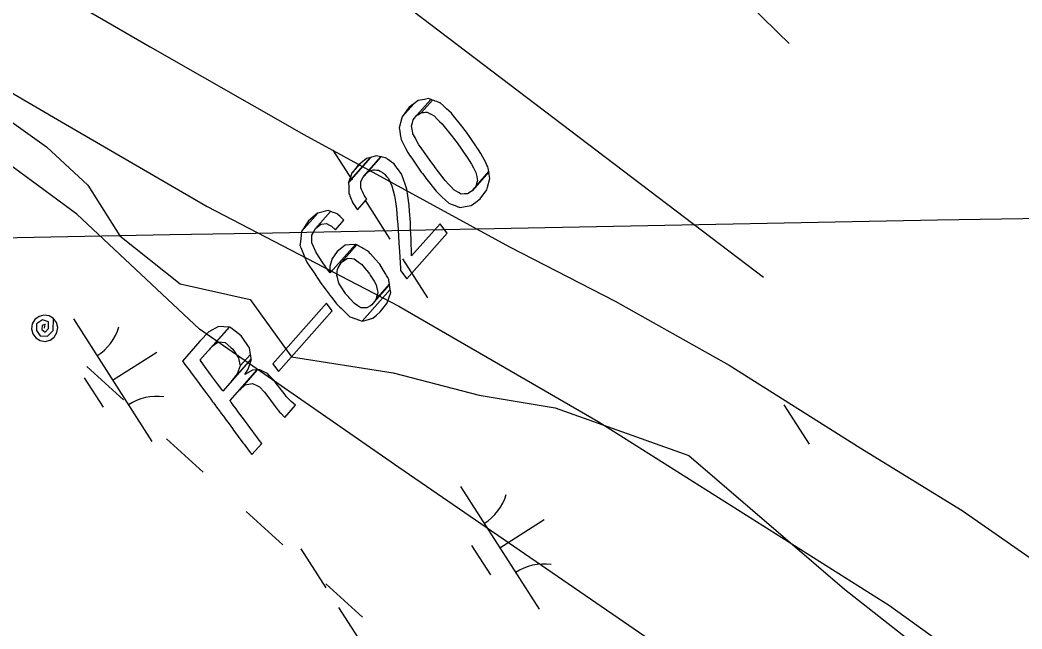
# Model space of a CAD drawing. Extents: x 3962991 to 3983549, y 181631 to 204078.
# Drawn here: x 3978850.9 to 3979195.1, y 188356.2 to 188565.2 of the extents above; entities that cross this region are included whole.
import ezdxf

# ---------------------------------------------------------------- set-up
doc = ezdxf.new("R2010")
doc.units = 0
for name, color, linetype in [('V-ANNO-MASK2', 7, 'Continuous'), ('V-GRID-MAJR', 7, 'Continuous'), ('V-RIVR-EDGE', 7, 'Continuous'), ('V-RRAP-FSHR', 7, 'Continuous'), ('V-SITE-VEGE', 7, 'Continuous'), ('V-TOPO-MINR', 7, 'Continuous'), ('V-UTIL-LINE', 7, 'Continuous'), ('V-WETL-SWMP', 7, 'Continuous')]:
    doc.layers.add(name, color=color, linetype=linetype)

msp = doc.modelspace()

# ---------------------------------------------------------------- linework, layer by layer
at = {"layer": 'V-ANNO-MASK2'}
for points in [[(3979007.5, 188502.7), (3979008.93, 188503.79), (3979011.24, 188506.93), (3979011.5, 188507.84), (3979012.34, 188510.77), (3979012.09, 188512.18), (3979011.95, 188513.02), (3979006.18, 188506.5), (3979005.93, 188506.34), (3979004.56, 188505.52), (3979003.96, 188505.5), (3979003.45, 188505.48), (3979002.49, 188505.45), (3979001.52, 188506.01), (3979001.51, 188506.01), (3978999.95, 188506.91), (3978999.04, 188507.87), (3978998.1, 188508.88), (3978997.1, 188509.93), (3978997, 188510.05), (3978993.54, 188514.56), (3978993.12, 188515.09), (3978992.33, 188516.12), (3978991.98, 188516.63), (3978991.97, 188516.62), (3978988.91, 188521), (3978988.9, 188520.99), (3978988.66, 188521.34), (3978987.94, 188522.37), (3978987.38, 188523.39), (3978986.59, 188524.87), (3978985.89, 188526.17), (3978985.86, 188526.29), (3978985.6, 188527.67), (3978985.5, 188528.27), (3978985.38, 188528.88), (3978985.68, 188529.89), (3978985.67, 188529.89), (3978985.97, 188530.91), (3978987.23, 188532.49), (3978992.03, 188537.92), (3978991.26, 188538.2), (3978989.82, 188537.94), (3978987.62, 188537.54), (3978986.13, 188536.42), (3978982.14, 188531.91), (3978981.92, 188531.1), (3978981.14, 188528.12), (3978981.34, 188526.98), (3978981.5, 188526.01), (3978981.53, 188525.88), (3978981.62, 188525.31), (3978981.73, 188524.74), (3978981.84, 188524.13), (3978982.06, 188523.66), (3978982.61, 188522.61), (3978982.65, 188522.51), (3978983.33, 188521.18), (3978984.1, 188519.68), (3978984.74, 188518.75), (3978985.45, 188517.72), (3978985.7, 188517.37), (3978988.74, 188512.97), (3978989.12, 188512.48), (3978989.91, 188511.46), (3978990.33, 188510.93), (3978993.83, 188506.46), (3978993.93, 188506.34), (3978994.97, 188505.34), (3978995.97, 188504.39), (3978996.93, 188503.49), (3978998.2, 188502.27), (3978998.21, 188502.26), (3978999.31, 188501.86), (3979000.02, 188501.6), (3979000.39, 188501.46), (3979000.83, 188501.29), (3979001.31, 188501.11), (3979001.4, 188501.08), (3979002.07, 188500.84), (3979003.82, 188501.13), (3979005.87, 188501.47)], [(3978984.53, 188535.23), (3978982.14, 188531.91), (3978986.13, 188536.42), (3978984.54, 188535.23)], [(3978987.52, 188532.66), (3978988.83, 188533.47), (3978992.59, 188537.72), (3978992.13, 188537.88), (3978992.03, 188537.92), (3978987.23, 188532.49)], [(3979007.75, 188509.12), (3979007.45, 188508.06), (3979011.93, 188513.13), (3979011.82, 188513.73), (3979011.72, 188514.28), (3979011.65, 188514.75), (3979011.3, 188515.41), (3979010.76, 188516.46), (3979010.75, 188516.47), (3979009.89, 188518.15), (3979009.24, 188519.41), (3979008.44, 188520.57), (3979007.6, 188521.81), (3979007.6, 188521.81), (3979007.51, 188521.94), (3979004.27, 188526.7), (3979003.85, 188527.23), (3979003.05, 188528.24), (3979002.66, 188528.72), (3978999.38, 188532.85), (3978999.12, 188533.18), (3978998.22, 188534), (3978997.41, 188534.73), (3978996.24, 188535.79), (3978995.21, 188536.71), (3978995.14, 188536.79), (3978994.03, 188537.19), (3978994.02, 188537.19), (3978993.54, 188537.37), (3978993.05, 188537.55), (3978992.59, 188537.72), (3978988.83, 188533.46), (3978989.46, 188533.49), (3978990.13, 188533.51), (3978990.79, 188533.53), (3978991.79, 188532.99), (3978991.88, 188532.95), (3978993.14, 188532.28), (3978994.25, 188531.17), (3978995.03, 188530.4), (3978995.9, 188529.53), (3978996.19, 188529.24), (3978999.45, 188525.08), (3978999.83, 188524.6), (3979000.62, 188523.58), (3979001.01, 188523.02), (3979004.29, 188518.3), (3979004.39, 188518.17), (3979005.24, 188516.95), (3979005.94, 188515.68), (3979006.62, 188514.45), (3979007.52, 188512.82), (3979007.53, 188512.81), (3979007.78, 188511.44), (3979007.94, 188510.56), (3979008.03, 188510.1)], [(3978966.28, 188500.85), (3978966.85, 188500.01), (3978970.08, 188503.67), (3978969.5, 188504.5), (3978969.09, 188505.09), (3978968.84, 188505.47), (3978968.5, 188506.32), (3978968.22, 188507.05), (3978968.02, 188507.55), (3978968.02, 188508.36), (3978968.02, 188509.06), (3978968.02, 188509.73), (3978968.68, 188511.01), (3978968.87, 188511.38), (3978968.99, 188511.61), (3978974.84, 188518.22), (3978973.21, 188518.54), (3978971.32, 188518.02), (3978963.75, 188509.46), (3978963.8, 188507.9), (3978963.87, 188505.82), (3978963.88, 188505.73), (3978963.91, 188505.62), (3978964.06, 188505.25), (3978964.24, 188504.79), (3978964.44, 188504.31), (3978964.66, 188503.74), (3978964.85, 188503.24), (3978965.14, 188502.53), (3978965.61, 188501.82), (3978965.87, 188501.45)], [(3978964.54, 188511.59), (3978963.75, 188509.46), (3978971.32, 188518.02), (3978969.88, 188517.62), (3978967.97, 188516.1), (3978964.94, 188512.67)], [(3978967.11, 188515.4), (3978964.95, 188512.67), (3978967.97, 188516.1), (3978967.11, 188515.41)], [(3978981.63, 188479.25), (3978983.76, 188476.35), (3978997.62, 188492.03), (3978995.48, 188494.92), (3978995.22, 188495.27), (3978985.43, 188484.19), (3978985.22, 188490.22), (3978985.09, 188493.25), (3978984.98, 188495.73), (3978984.7, 188499.58), (3978984.55, 188501.55), (3978984.07, 188504.78), (3978983.72, 188507.17), (3978983.15, 188508.86), (3978982.06, 188512.06), (3978982.05, 188512.1), (3978980.54, 188514.25), (3978980.05, 188514.95), (3978979.47, 188515.77), (3978978.89, 188516.18), (3978978.53, 188516.44), (3978977.86, 188516.91), (3978977.29, 188517.31), (3978976.9, 188517.59), (3978976.45, 188517.91), (3978975.92, 188518.01), (3978975.42, 188518.1), (3978975.02, 188518.18), (3978974.91, 188518.21), (3978974.84, 188518.22), (3978968.99, 188511.61), (3978969.55, 188512.15), (3978970.46, 188513.02), (3978971.22, 188513.36), (3978972.19, 188513.78), (3978972.77, 188513.73), (3978973.43, 188513.67), (3978974.03, 188513.62), (3978974.65, 188513.28), (3978975.38, 188512.87), (3978975.77, 188512.65), (3978976.24, 188512.11), (3978976.89, 188511.37), (3978977.44, 188510.74), (3978978.65, 188508.26), (3978978.67, 188508.22), (3978979.57, 188504.81), (3978979.85, 188502.8), (3978980.2, 188500.4), (3978980.48, 188496.94), (3978980.65, 188495), (3978980.91, 188491.12), (3978981.08, 188488.71), (3978981.25, 188485.73), (3978981.59, 188479.85)], [(3979007.45, 188508.06), (3979006.18, 188506.5), (3979011.95, 188513.02), (3979011.93, 188513.13)], [(3978967.18, 188462.24), (3978968.42, 188461.8), (3978978.08, 188472.72), (3978977.85, 188474.31), (3978971.76, 188467.42), (3978971.28, 188467.13), (3978970.01, 188466.35), (3978969.24, 188466.35), (3978968.99, 188466.36), (3978968, 188466.36), (3978967.31, 188466.83), (3978966.92, 188467.09), (3978965.78, 188467.87), (3978964.15, 188469.64), (3978963.81, 188470.01), (3978962.8, 188471.11), (3978962.68, 188471.28), (3978961.21, 188473.55), (3978960.54, 188474.59), (3978960.48, 188474.82), (3978960.47, 188474.82), (3978959.94, 188476.76), (3978959.73, 188477.51), (3978960.01, 188479.61), (3978960.04, 188479.86), (3978961.35, 188482.02), (3978966.6, 188487.96), (3978966.21, 188488.17), (3978966.09, 188488.16), (3978957.42, 188478.35), (3978957.4, 188478.38), (3978956.54, 188479.59), (3978955.97, 188480.39), (3978955.81, 188480.61), (3978954.96, 188481.82), (3978952.67, 188485.34), (3978952.62, 188485.44), (3978952.53, 188485.64), (3978951.74, 188487.42), (3978951.2, 188488.67), (3978951.19, 188488.87), (3978951.17, 188489.65), (3978951.13, 188491.35), (3978951.44, 188491.91), (3978952.42, 188493.65), (3978957.56, 188499.48), (3978957.44, 188499.53), (3978957.43, 188499.52), (3978956.71, 188499.79), (3978953.16, 188498.87), (3978947.58, 188492.55), (3978947.2, 188489.03), (3978947.07, 188487.8), (3978947.13, 188487.67), (3978947.31, 188487.23), (3978947.37, 188487.09), (3978947.86, 188485.9), (3978948.08, 188485.35), (3978948.14, 188485.21), (3978948.67, 188483.95), (3978949.42, 188482.12), (3978949.51, 188481.92), (3978949.57, 188481.83), (3978951.9, 188478.35), (3978952.73, 188477.13), (3978952.88, 188476.9), (3978953.43, 188476.08), (3978954.27, 188474.84), (3978954.29, 188474.81), (3978954.35, 188474.74), (3978954.61, 188474.39), (3978954.89, 188474.03), (3978954.97, 188473.91), (3978955.7, 188472.95), (3978956.11, 188472.42), (3978957.15, 188471.06), (3978957.27, 188470.89), (3978958.01, 188469.92), (3978959.62, 188467.81), (3978959.76, 188467.67), (3978960.82, 188466.63), (3978961.18, 188466.28), (3978962.9, 188464.61), (3978963.88, 188463.65), (3978964.22, 188463.33), (3978965.05, 188463.02), (3978965.8, 188462.75), (3978965.99, 188462.68), (3978966.58, 188462.47), (3978967.02, 188462.3)], [(3978947.84, 188492.93), (3978947.58, 188492.55), (3978953.16, 188498.87), (3978953.06, 188498.84), (3978950.04, 188496.24), (3978950.03, 188496.24)], [(3978957.93, 188494.42), (3978959.22, 188493.21), (3978962.15, 188496.52), (3978960.85, 188497.72), (3978959.94, 188498.56), (3978959.84, 188498.65), (3978959.3, 188498.84), (3978958.14, 188499.27), (3978958, 188499.32), (3978957.56, 188499.48), (3978952.41, 188493.65), (3978954.23, 188495.06), (3978954.43, 188495.08), (3978956.2, 188495.34), (3978956.68, 188495.08), (3978956.81, 188495.01)], [(3978957.42, 188478.4), (3978957.42, 188478.35), (3978966.09, 188488.16), (3978966.03, 188488.15), (3978963.94, 188487.97), (3978962.56, 188487.85), (3978961.48, 188487.03), (3978959.84, 188485.78), (3978958.03, 188483.12), (3978957.88, 188482.56), (3978957.37, 188480.54)], [(3978973.41, 188470.2), (3978973.1, 188469.19), (3978977.82, 188474.53), (3978977.74, 188475.1), (3978977.64, 188475.85), (3978977.6, 188476.1), (3978977.2, 188476.77), (3978976.76, 188477.52), (3978976.51, 188477.94), (3978975.77, 188479.17), (3978974.49, 188481.33), (3978974.15, 188481.7), (3978973.15, 188482.81), (3978973.14, 188482.81), (3978973.01, 188482.96), (3978971.25, 188484.91), (3978970.45, 188485.8), (3978970.32, 188485.95), (3978968.79, 188486.77), (3978968.2, 188487.09), (3978967.13, 188487.67), (3978967.01, 188487.74), (3978966.6, 188487.96), (3978961.35, 188482.02), (3978962.9, 188483.09), (3978963.37, 188483.41), (3978964.84, 188483.29), (3978965.66, 188483.22), (3978967.02, 188482.22), (3978967.18, 188482.1), (3978968.15, 188481.39), (3978969.85, 188479.39), (3978969.99, 188479.24), (3978970.96, 188478.1), (3978971.23, 188477.64), (3978972.53, 188475.5), (3978973.27, 188474.28), (3978973.38, 188473.7), (3978973.59, 188472.68), (3978973.77, 188471.77), (3978973.82, 188471.54)], [(3978973.1, 188469.18), (3978971.76, 188467.42), (3978977.85, 188474.31), (3978977.82, 188474.53)], [(3978973.38, 188463.9), (3978974.66, 188465.01), (3978976.92, 188467.9), (3978977.11, 188468.46), (3978977.11, 188468.46), (3978978.23, 188471.66), (3978978.08, 188472.72), (3978968.41, 188461.79), (3978969.85, 188462.19), (3978972.11, 188462.8)], [(3978937.74, 188447.12), (3978939.65, 188444.54), (3978958.08, 188465.38), (3978956.16, 188467.97)], [(3978929.32, 188417.61), (3978930.52, 188416), (3978933.92, 188419.85), (3978932.73, 188421.46), (3978932.47, 188421.8), (3978931.26, 188423.44), (3978930.89, 188423.94), (3978927.67, 188428.28), (3978927.27, 188428.83), (3978925.77, 188430.85), (3978925.15, 188431.68), (3978924.16, 188433.02), (3978923.45, 188433.98), (3978923.23, 188434.28), (3978923.04, 188434.54), (3978932.36, 188445.09), (3978930.73, 188444.98), (3978928.13, 188443.52), (3978929.28, 188445.36), (3978930.36, 188448.46), (3978930.3, 188448.83), (3978920.59, 188437.84), (3978920.47, 188438), (3978919.84, 188438.85), (3978918.79, 188440.27), (3978918.45, 188440.72), (3978916.35, 188443.55), (3978915.8, 188444.3), (3978914.24, 188446.4), (3978913.1, 188447.94), (3978912.87, 188448.26), (3978912.86, 188448.26), (3978912.76, 188448.4), (3978912.72, 188448.46), (3978922.74, 188459.8), (3978919.11, 188460), (3978915.79, 188458.13), (3978912.72, 188454.92), (3978906.72, 188448.13), (3978906.82, 188447.98), (3978907.58, 188446.95), (3978909.32, 188444.61), (3978909.36, 188444.55), (3978909.46, 188444.42), (3978909.7, 188444.1), (3978910.84, 188442.55), (3978912.4, 188440.45), (3978912.95, 188439.7), (3978915.05, 188436.87), (3978915.39, 188436.42), (3978916.44, 188435), (3978917.07, 188434.14), (3978917.18, 188433.99), (3978917.36, 188433.75), (3978918.12, 188432.73), (3978918.33, 188432.44), (3978918.93, 188431.63), (3978919.63, 188430.68), (3978919.82, 188430.42), (3978920.05, 188430.13), (3978920.76, 188429.16), (3978921.75, 188427.83), (3978922.36, 188426.99), (3978923.86, 188424.97), (3978924.27, 188424.42), (3978927.48, 188420.08), (3978927.85, 188419.59), (3978929.07, 188417.95)], [(3978915.47, 188451.57), (3978917.22, 188453.44), (3978922.83, 188459.79), (3978922.74, 188459.8)], [(3978926.12, 188448.56), (3978926.54, 188446.43), (3978930.06, 188450.41), (3978929.72, 188452.63), (3978929.4, 188453.1), (3978927.39, 188456.03), (3978926.86, 188456.81), (3978924.83, 188458.38), (3978923.35, 188459.53), (3978923.04, 188459.78), (3978922.83, 188459.79), (3978917.22, 188453.44), (3978917.77, 188453.81), (3978919.08, 188454.71), (3978921.4, 188454.5), (3978923.34, 188452.82), (3978924.02, 188452.23), (3978925.99, 188449.25)], [(3978925.5, 188443.69), (3978923.38, 188441), (3978930.3, 188448.83), (3978930.26, 188449.07), (3978930.06, 188450.41), (3978926.53, 188446.43)], [(3978940.45, 188430.19), (3978941.82, 188428.78), (3978945.53, 188432.98), (3978944.03, 188434.25), (3978943.74, 188434.54), (3978942.36, 188436), (3978941.98, 188436.49), (3978938.71, 188440.76), (3978938.29, 188441.3), (3978936.58, 188443.08), (3978935.88, 188443.82), (3978934.39, 188444.59), (3978933.33, 188445.15), (3978932.81, 188445.11), (3978932.36, 188445.09), (3978926.25, 188438.18), (3978928.26, 188439.97), (3978928.85, 188440.09), (3978930.74, 188440.46), (3978932.24, 188439.7), (3978933.18, 188439.23), (3978934.84, 188437.39), (3978935.29, 188436.89), (3978938.5, 188432.55), (3978938.88, 188432.07), (3978940.16, 188430.5)]]:
    msp.add_lwpolyline(points, close=True, dxfattribs=at)
at = {"layer": 'V-GRID-MAJR'}
for points in [[(3978860.86, 186064.81), (3978814.65, 188489.84), (3978699.17, 194549.76), (3978690.3, 195015.45)], [(3971886.05, 188358.46), (3973487.19, 188388.71), (3978814.65, 188489.84), (3982563.08, 188561.47)]]:
    msp.add_spline(points, degree=3, dxfattribs=at)
at = {"layer": 'V-RIVR-EDGE'}
msp.add_lwpolyline([(3978844.74, 188532.55), (3978860.03, 188521.63), (3978874.23, 188508.52), (3978885.15, 188491.05), (3978905.9, 188474.66), (3978929.93, 188469.2), (3978944.13, 188449.54), (3978979.08, 188444.08), (3979008.57, 188436.44), (3979034.78, 188432.07), (3979080.65, 188415.69), (3979134.16, 188369.82), (3979185.49, 188329.41)], dxfattribs=at)
at = {"layer": 'V-RRAP-FSHR'}
msp.add_lwpolyline([(3978461.95, 189028.65), (3978590.43, 188896.39), (3978594.21, 188817.03), (3978667.9, 188758.45), (3978862.52, 188662.09), (3979106.27, 188476.92)], dxfattribs=at)
at = {"layer": 'V-SITE-VEGE'}
for points in [[(3979244.39, 188240.32), (3979162.74, 188293.02), (3979073.19, 188348.36), (3978981, 188411.61), (3978912.53, 188459.05), (3978870.38, 188498.58), (3978770.3, 188572.37), (3978717.62, 188596.08), (3978688.65, 188617.17), (3978664.95, 188640.89), (3978588.56, 188717.31), (3978546.42, 188743.66), (3978493.75, 188767.38), (3978456.87, 188793.73), (3978393.66, 188883.33), (3978367.32, 188943.95), (3978356.79, 188978.21), (3978330.45, 189009.83), (3978280.41, 189028.28), (3978180.32, 189059.9), (3978125.01, 189094.16), (3978085.5, 189146.87), (3978064.43, 189194.3)], [(3978635.97, 188735.76), (3978675.48, 188701.5), (3978709.72, 188672.51), (3978741.33, 188632.98), (3978786.1, 188590.81), (3978801.91, 188567.1), (3978865.12, 188530.2), (3978915.16, 188501.21), (3978981, 188466.96), (3979049.49, 188427.42), (3979149.57, 188364.18), (3979233.85, 188303.57)]]:
    msp.add_lwpolyline(points, dxfattribs=at)
at = {"layer": 'V-TOPO-MINR'}
msp.add_lwpolyline([(3979231.43, 188612.7), (3979137.31, 188691.75), (3979136.68, 188692.26), (3979132.73, 188695.04), (3979132.04, 188695.46), (3979028.63, 188757.18), (3979008.32, 188757.83), (3978994.28, 188752.5), (3978989.62, 188738.22), (3978991.21, 188717.97), (3979045.49, 188636.01), (3979055.1, 188622.4), (3979065.21, 188609.2), (3979076.09, 188596.62), (3979087.47, 188584.45), (3979099.3, 188572.65), (3979111.2, 188560.94), (3979115.14, 188557.14)], dxfattribs=at)
at = {"layer": 'V-UTIL-LINE'}
for points in [[(3978859.35, 188459.39), (3978859.54, 188460.81), (3978858.51, 188460.28), (3978858.37, 188458.91), (3978859.55, 188458.05), (3978860.75, 188459.26), (3978860.7, 188461.6), (3978858.66, 188462.25), (3978856.61, 188460.95), (3978856.6, 188458.66), (3978857.89, 188456.83), (3978860.3, 188456.72), (3978862.27, 188458.64), (3978862.38, 188462.72), (3978860.88, 188463.62), (3978859.14, 188463.88), (3978857.44, 188463.46), (3978856.02, 188462.41), (3978855.12, 188460.91), (3978854.86, 188459.17), (3978855.28, 188457.47), (3978856.33, 188456.06), (3978857.83, 188455.15), (3978859.57, 188454.89), (3978861.27, 188455.32), (3978862.69, 188456.36), (3978863.59, 188457.87), (3978863.85, 188459.6), (3978863.42, 188461.31), (3978862.38, 188462.72)], [(3978873.83, 188446.25), (3978886.42, 188434.82)], [(3978901.22, 188421.37), (3978913.81, 188409.94)], [(3978928.61, 188396.49), (3978941.19, 188385.06)], [(3978956, 188371.62), (3978968.58, 188360.19)]]:
    msp.add_lwpolyline(points, dxfattribs=at)
at = {"layer": 'V-WETL-SWMP'}
for p, q in [((3978958.38, 188520.47), (3978964.98, 188510.18)), ((3978969.3, 188503.45), (3978977.93, 188489.98)), ((3978982.25, 188483.24), (3978990.88, 188469.78)), ((3978869.24, 188462.56), (3978896.22, 188420.47)), ((3978882.73, 188441.51), (3978897.88, 188451.23)), ((3978873, 188442.4), (3978879.47, 188432.3)), ((3979113.3, 188433.09), (3979121.93, 188419.62)), ((3979002.26, 188405.02), (3979029.25, 188362.92)), ((3979015.76, 188383.97), (3979030.91, 188393.69)), ((3979006.02, 188384.86), (3979012.5, 188374.76)), ((3978947.36, 188383.72), (3978955.99, 188370.25)), ((3978960.31, 188363.52), (3978968.95, 188350.05))]:
    msp.add_line(p, q, dxfattribs=at)
msp.add_lwpolyline([(3978640.5, 188756.07), (3978658.53, 188745.09), (3978673.56, 188735.25), (3978689.81, 188723.65), (3978707.9, 188709.11), (3978729.59, 188692.84), (3978823.4, 188598.79), (3978844.85, 188586.01), (3978862.18, 188575.44), (3978895.59, 188555.98), (3978948.41, 188525.92), (3979018.99, 188487.36), (3979055.32, 188468.69), (3979094.53, 188446.67), (3979139.48, 188418.36), (3979174.53, 188396.8), (3979232.22, 188356.72)], dxfattribs=at)
for centre, start, end in [((3978868.02, 188464.89), 301.8919, 343.4355), ((3978897.84, 188418.39), 81.8919, 123.4355), ((3979001.05, 188407.35), 301.8919, 343.4355), ((3979030.86, 188360.85), 81.8919, 123.4355)]:
    msp.add_arc(centre, 17.62, start, end, dxfattribs=at)

doc.saveas('drawing.dxf')
